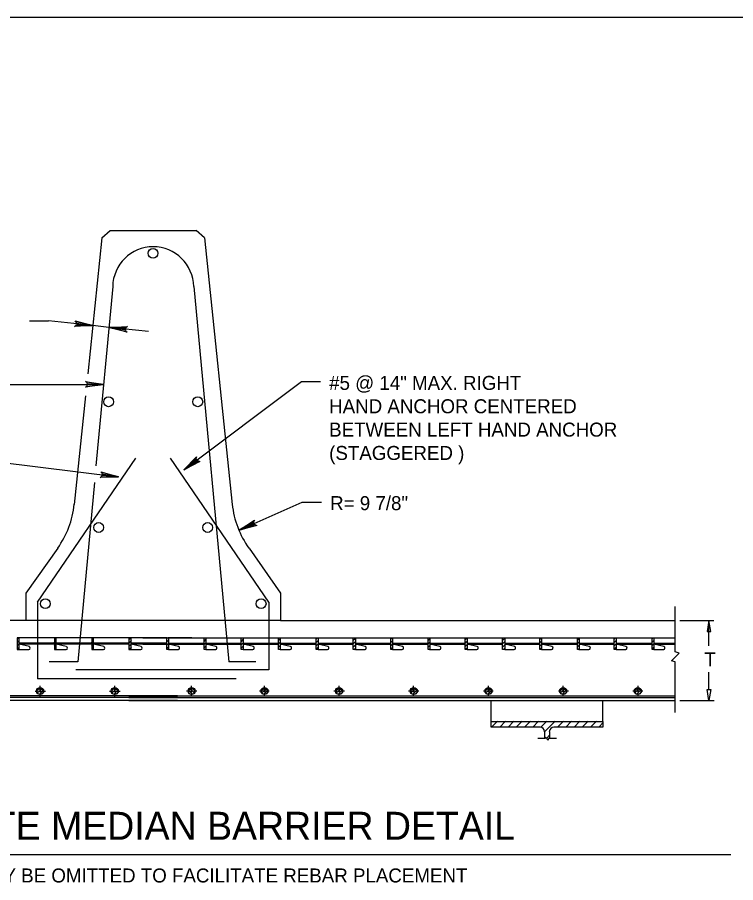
# Model space of a CAD drawing. Extents: x -24512 to -22484, y 4569 to 6351.
# Drawn here: x -23631.6 to -23477.6, y 4962.7 to 5148 of the extents above; entities that cross this region are included whole.
import ezdxf

# ---------------------------------------------------------------- set-up
doc = ezdxf.new("R2010")
doc.units = 0
for name, color, linetype in [('10', 7, 'Continuous'), ('11', 7, 'Continuous'), ('2', 7, 'Continuous'), ('4', 7, 'Continuous'), ('5', 7, 'Continuous'), ('8', 7, 'Continuous'), ('PLT-BNDY', 7, 'Continuous')]:
    doc.layers.add(name, color=color, linetype=linetype)

# ---------------------------------------------------------------- blocks, each defined once
blk = doc.blocks.new('JUQ000')
at = {"layer": '4'}
for p, q in [((71.0975, 21.771125), (71.421875, 22.095625)), ((71.237875, 21.6265), (71.566625, 21.95525))]:
    blk.add_line(p, q, dxfattribs=at)
blk = doc.blocks.new('JUQ001')
at = {"layer": '4'}
for p, q in [((66.419125, 24.506), (66.4355, 24.522375)), ((66.419125, 24.220875), (66.570375, 24.372125)), ((66.419125, 23.93575), (66.570375, 24.087)), ((66.419125, 23.650625), (66.570375, 23.801875)), ((66.567875, 23.514375), (66.570375, 23.51675))]:
    blk.add_line(p, q, dxfattribs=at)
blk = doc.blocks.new('JUQ004')
at = {"layer": '4'}
for p, q in [((69.644875, 24.310375), (69.796125, 24.4615)), ((69.644875, 24.02525), (69.796125, 24.176375)), ((69.644875, 23.740125), (69.796125, 23.89125)), ((69.70425, 23.514375), (69.796125, 23.60625))]:
    blk.add_line(p, q, dxfattribs=at)
blk = doc.blocks.new('JUQ002')
at = {"layer": '4'}
for p, q in [((72.87075, 24.39975), (72.993375, 24.522375)), ((72.87075, 24.114625), (73.021875, 24.265875)), ((72.87075, 23.8295), (73.021875, 23.98075)), ((72.87075, 23.544375), (73.021875, 23.695625))]:
    blk.add_line(p, q, dxfattribs=at)
blk = doc.blocks.new('JUQ003')
at = {"layer": '4'}
for p, q in [((89.35625, 63.69525), (89.860375, 64.19925)), ((90.069125, 63.69525), (90.573125, 64.19925)), ((90.781875, 63.69525), (91.285875, 64.19925)), ((91.49475, 63.69525), (91.99875, 64.19925)), ((92.2075, 63.69525), (92.7115, 64.19925)), ((92.920375, 63.69525), (93.424375, 64.19925)), ((93.628875, 63.691), (94.137125, 64.19925)), ((93.972625, 63.321875), (94.85, 64.19925)), ((95.05875, 63.69525), (95.56275, 64.19925)), ((95.7715, 63.69525), (96.275625, 64.19925)), ((96.484375, 63.69525), (96.988375, 64.19925)), ((97.197125, 63.69525), (97.70125, 64.19925)), ((97.91, 63.69525), (98.414, 64.19925)), ((98.62275, 63.69525), (99.014, 64.0865)), ((94.121125, 62.757625), (94.377, 63.013375))]:
    blk.add_line(p, q, dxfattribs=at)
blk = doc.blocks.new('_X')
at = {"layer": '4'}
for p, q in [((63.193375, 24.416625), (63.299125, 24.522375)), ((63.193375, 24.1315), (63.3445, 24.282625)), ((63.193375, 23.846375), (63.3445, 23.9975)), ((63.193375, 23.56125), (63.3445, 23.712375))]:
    blk.add_line(p, q, dxfattribs=at)

msp = doc.modelspace()

# ---------------------------------------------------------------- linework, layer by layer
at = {"layer": '10'}
for p, q in [((-23629, 5083.01), (-23624.87, 5083.01)), ((-23615.4, 5082.01), (-23624.87, 5083.01)), ((-23611.98, 5081.65), (-23615.4, 5082.01)), ((-23603.44, 5080.75), (-23611.85, 5081.64)), ((-23641.51, 5069.44), (-23613.09, 5069.44)), ((-23595.91, 5051.12), (-23570.71, 5070.08)), ((-23570.71, 5070.08), (-23566.58, 5070.08)), ((-23651.79, 5054.82), (-23609.9, 5049.63)), ((-23584.04, 5038.19), (-23570.5, 5044.22)), ((-23570.5, 5044.22), (-23566.37, 5044.22)), ((-23489.58, 5018.88), (-23482.32, 5018.88)), ((-23483.36, 5013.44), (-23483.36, 5018.88)), ((-23483.36, 5004.13), (-23483.36, 5007.82)), ((-23627.77, 5003.75), (-23627.27, 5003.75)), ((-23627.02, 5003.75), (-23626.4, 5003.75)), ((-23626.65, 5004.38), (-23626.65, 5004.88)), ((-23626.65, 5003.5), (-23626.65, 5004)), ((-23626.15, 5003.75), (-23625.53, 5003.75)), ((-23611.81, 5003.75), (-23611.19, 5003.75)), ((-23610.94, 5003.75), (-23610.44, 5003.75)), ((-23610.69, 5004.38), (-23610.69, 5004.88)), ((-23610.69, 5003.5), (-23610.69, 5004)), ((-23610.19, 5003.75), (-23609.57, 5003.75)), ((-23594.73, 5003.75), (-23595.35, 5003.75)), ((-23593.98, 5003.75), (-23594.48, 5003.75)), ((-23594.23, 5004.38), (-23594.23, 5004.88)), ((-23594.23, 5003.5), (-23594.23, 5004)), ((-23593.11, 5003.75), (-23593.73, 5003.75)), ((-23579.19, 5003.75), (-23579.69, 5003.75)), ((-23578.32, 5003.75), (-23578.94, 5003.75)), ((-23578.57, 5004.38), (-23578.57, 5004.88)), ((-23578.57, 5003.5), (-23578.57, 5004)), ((-23577.57, 5003.75), (-23578.07, 5003.75)), ((-23563.11, 5003.75), (-23563.73, 5003.75)), ((-23562.36, 5003.75), (-23562.86, 5003.75)), ((-23562.61, 5004.38), (-23562.61, 5004.88)), ((-23562.61, 5003.5), (-23562.61, 5004)), ((-23561.49, 5003.75), (-23561.99, 5003.75)), ((-23547.15, 5003.75), (-23547.77, 5003.75)), ((-23546.4, 5003.75), (-23546.9, 5003.75)), ((-23546.65, 5004.38), (-23546.65, 5004.88)), ((-23546.65, 5003.5), (-23546.65, 5004)), ((-23545.53, 5003.75), (-23546.03, 5003.75)), ((-23531.19, 5003.75), (-23531.69, 5003.75)), ((-23530.32, 5003.75), (-23530.82, 5003.75)), ((-23530.57, 5004.38), (-23530.57, 5004.88)), ((-23530.57, 5003.5), (-23530.57, 5004)), ((-23529.57, 5003.75), (-23529.94, 5003.75)), ((-23515.23, 5003.75), (-23515.6, 5003.75)), ((-23514.36, 5003.75), (-23514.86, 5003.75)), ((-23514.61, 5004.38), (-23514.61, 5004.88)), ((-23514.61, 5003.5), (-23514.61, 5004)), ((-23513.48, 5003.75), (-23513.98, 5003.75)), ((-23499.14, 5003.75), (-23499.64, 5003.75)), ((-23498.4, 5003.75), (-23498.9, 5003.75)), ((-23498.52, 5004.38), (-23498.52, 5004.88)), ((-23498.52, 5003.5), (-23498.52, 5004)), ((-23497.52, 5003.75), (-23498.02, 5003.75)), ((-23626.65, 5002.63), (-23626.65, 5003.13)), ((-23610.69, 5002.63), (-23610.69, 5003.13)), ((-23594.23, 5002.63), (-23594.23, 5003.13)), ((-23578.57, 5002.63), (-23578.57, 5003.13)), ((-23562.61, 5002.63), (-23562.61, 5003.13)), ((-23546.65, 5002.63), (-23546.65, 5003.13)), ((-23530.57, 5002.63), (-23530.57, 5003.13)), ((-23514.61, 5002.63), (-23514.61, 5003.13)), ((-23498.52, 5002.63), (-23498.52, 5003.13)), ((-23489.58, 5001.76), (-23482.21, 5001.76))]:
    msp.add_line(p, q, dxfattribs=at)
for points in [[(-23619.02, 5082.86), (-23618.91, 5082.58), (-23615.4, 5082.01), (-23619.02, 5082.86), (-23619.19, 5083.04), (-23615.4, 5082.01), (-23618.95, 5082.21), (-23619.11, 5081.96), (-23615.4, 5082.01), (-23619.32, 5081.81), (-23619.11, 5081.96)], [(-23608.23, 5080.79), (-23608.34, 5081.07), (-23611.85, 5081.64), (-23608.23, 5080.79), (-23608.06, 5080.61), (-23611.85, 5081.64), (-23608.3, 5081.44), (-23608.15, 5081.69), (-23611.85, 5081.64), (-23607.93, 5081.85), (-23608.15, 5081.69)], [(-23616.78, 5069.91), (-23616.64, 5069.64), (-23613.09, 5069.44), (-23616.78, 5069.91), (-23616.97, 5070.07), (-23613.09, 5069.44), (-23616.64, 5069.27), (-23616.77, 5069), (-23613.09, 5069.44), (-23616.97, 5068.83), (-23616.77, 5069)], [(-23592.68, 5052.97), (-23592.95, 5053.1), (-23595.91, 5051.12), (-23592.68, 5052.97), (-23592.44, 5052.95), (-23595.91, 5051.12), (-23593.18, 5053.39), (-23593.24, 5053.68), (-23595.91, 5051.12), (-23593.18, 5053.94), (-23593.24, 5053.68)], [(-23613.51, 5050.55), (-23613.4, 5050.27), (-23609.9, 5049.63), (-23613.51, 5050.55), (-23613.67, 5050.73), (-23609.9, 5049.63), (-23613.45, 5049.9), (-23613.61, 5049.65), (-23609.9, 5049.63), (-23613.83, 5049.5), (-23613.61, 5049.65)], [(-23580.48, 5039.27), (-23580.72, 5039.45), (-23584.04, 5038.19), (-23580.48, 5039.27), (-23580.24, 5039.2), (-23584.04, 5038.19), (-23580.87, 5039.79), (-23580.86, 5040.09), (-23584.04, 5038.19), (-23580.75, 5040.33), (-23580.86, 5040.09)]]:
    msp.add_lwpolyline(points, dxfattribs=at)
for points in [[(-23483.73, 5016.51), (-23482.98, 5016.51), (-23483.36, 5018.88)], [(-23483.73, 5004.13), (-23482.98, 5004.13), (-23483.36, 5001.76)]]:
    msp.add_lwpolyline(points, close=True, dxfattribs=at)
for centre in [(-23602.48, 5097.5), (-23612.02, 5065.71), (-23592.9, 5065.71), (-23614.14, 5038.79), (-23590.78, 5038.79), (-23625.59, 5022.47), (-23579.33, 5022.47)]:
    msp.add_circle(centre, 1.05, dxfattribs=at)
msp.add_arc((-23602.46, 5090.23), 8.68, 1.0244, 178.9756, dxfattribs=at)
at = {"layer": '11'}
msp.add_line((-23478.7, 4968.7), (-23714.4, 4968.7), dxfattribs=at)
at = {"layer": '2'}
msp.add_line((-24137.79, 5148.04), (-23353.75, 5148.04), dxfattribs=at)
at = {"layer": '4'}
for p, q in [((-23607.65, 5014.75), (-23607.25, 5015.15)), ((-23599.54, 5015), (-23599.39, 5015.15)), ((-23607.65, 5014.04), (-23607.13, 5014.56)), ((-23607.65, 5013.34), (-23607.13, 5013.85)), ((-23607.51, 5012.77), (-23607.13, 5013.14)), ((-23599.54, 5014.29), (-23599.28, 5014.56)), ((-23599.54, 5013.59), (-23599.28, 5013.85)), ((-23599.54, 5012.88), (-23599.28, 5013.14))]:
    msp.add_line(p, q, dxfattribs=at)
at = {"layer": '5'}
for p, q in [((-23575.15, 5018.88), (-23707.59, 5018.88)), ((-23575.15, 5018.88), (-23490.62, 5018.88)), ((-23623.61, 5015.17), (-23631.21, 5015.17)), ((-23615.63, 5015.17), (-23623.23, 5015.17)), ((-23607.65, 5015.17), (-23615.25, 5015.17)), ((-23599.54, 5015.17), (-23607.15, 5015.17)), ((-23604.65, 5015.17), (-23599.54, 5015.17)), ((-23594.18, 5015.17), (-23599.29, 5015.17)), ((-23599.17, 5015.17), (-23591.56, 5015.17)), ((-23591.19, 5015.17), (-23583.58, 5015.17)), ((-23583.21, 5015.17), (-23575.6, 5015.17)), ((-23575.23, 5015.17), (-23567.5, 5015.17)), ((-23567.12, 5015.17), (-23559.64, 5015.17)), ((-23559.14, 5015.17), (-23551.54, 5015.17)), ((-23551.16, 5015.17), (-23543.56, 5015.17)), ((-23543.18, 5015.17), (-23535.58, 5015.17)), ((-23535.2, 5015.17), (-23527.6, 5015.17)), ((-23527.1, 5015.17), (-23519.62, 5015.17)), ((-23519.24, 5015.17), (-23511.51, 5015.17)), ((-23511.14, 5015.17), (-23503.53, 5015.17)), ((-23503.16, 5015.17), (-23490.76, 5015.17)), ((-23623.61, 5014.05), (-23631.21, 5014.05)), ((-23623.61, 5013.8), (-23631.21, 5013.8)), ((-23628.97, 5013.3), (-23631.21, 5013.8)), ((-23615.63, 5014.05), (-23623.23, 5014.05)), ((-23615.63, 5013.8), (-23623.23, 5013.8)), ((-23621.11, 5013.3), (-23623.23, 5013.8)), ((-23607.65, 5014.05), (-23615.25, 5014.05)), ((-23607.65, 5013.8), (-23615.25, 5013.8)), ((-23613.01, 5013.3), (-23615.25, 5013.8)), ((-23599.54, 5014.05), (-23607.15, 5014.05)), ((-23599.54, 5013.8), (-23607.15, 5013.8)), ((-23605.03, 5013.3), (-23607.15, 5013.8)), ((-23604.65, 5014.05), (-23599.54, 5014.05)), ((-23604.65, 5013.8), (-23599.54, 5013.8)), ((-23599.17, 5014.05), (-23591.56, 5014.05)), ((-23599.17, 5013.8), (-23591.56, 5013.8)), ((-23597.05, 5013.3), (-23599.17, 5013.8)), ((-23591.19, 5014.05), (-23583.58, 5014.05)), ((-23591.19, 5013.8), (-23583.58, 5013.8)), ((-23589.07, 5013.3), (-23591.19, 5013.8)), ((-23583.21, 5014.05), (-23575.6, 5014.05)), ((-23583.21, 5013.8), (-23575.6, 5013.8)), ((-23580.96, 5013.3), (-23583.21, 5013.8)), ((-23575.23, 5014.05), (-23567.5, 5014.05)), ((-23575.23, 5013.8), (-23567.5, 5013.8)), ((-23573.11, 5013.3), (-23575.23, 5013.8)), ((-23567.12, 5014.05), (-23559.64, 5014.05)), ((-23567.12, 5013.8), (-23559.64, 5013.8)), ((-23565, 5013.3), (-23567.12, 5013.8)), ((-23559.14, 5014.05), (-23551.54, 5014.05)), ((-23559.14, 5013.8), (-23551.54, 5013.8)), ((-23557.02, 5013.3), (-23559.14, 5013.8)), ((-23551.16, 5014.05), (-23543.56, 5014.05)), ((-23551.16, 5013.8), (-23543.56, 5013.8)), ((-23549.04, 5013.3), (-23551.16, 5013.8)), ((-23543.18, 5014.05), (-23535.58, 5014.05)), ((-23543.18, 5013.8), (-23535.58, 5013.8)), ((-23541.06, 5013.3), (-23543.18, 5013.8)), ((-23535.2, 5014.05), (-23527.6, 5014.05)), ((-23535.2, 5013.8), (-23527.6, 5013.8)), ((-23533.08, 5013.3), (-23535.2, 5013.8)), ((-23527.1, 5014.05), (-23519.62, 5014.05)), ((-23527.1, 5013.8), (-23519.62, 5013.8)), ((-23524.98, 5013.3), (-23527.1, 5013.8)), ((-23519.24, 5014.05), (-23511.51, 5014.05)), ((-23519.24, 5013.8), (-23511.51, 5013.8)), ((-23517, 5013.3), (-23519.24, 5013.8)), ((-23511.14, 5014.05), (-23503.66, 5014.05)), ((-23511.14, 5013.8), (-23503.66, 5013.8)), ((-23509.02, 5013.3), (-23511.14, 5013.8)), ((-23501.16, 5013.3), (-23503.28, 5013.8)), ((-23503.16, 5014.05), (-23495.55, 5014.05)), ((-23503.16, 5013.8), (-23495.55, 5013.8)), ((-23495.18, 5014.05), (-23490.76, 5014.05)), ((-23493.06, 5013.3), (-23495.18, 5013.8)), ((-23494.88, 5013.8), (-23490.76, 5013.8)), ((-23631.21, 5012.68), (-23629.09, 5012.68)), ((-23623.23, 5012.68), (-23621.11, 5012.68)), ((-23615.25, 5012.68), (-23613.13, 5012.68)), ((-23607.15, 5012.68), (-23605.15, 5012.68)), ((-23599.17, 5012.68), (-23597.05, 5012.68)), ((-23591.19, 5012.68), (-23589.07, 5012.68)), ((-23583.21, 5012.68), (-23581.09, 5012.68)), ((-23575.23, 5012.68), (-23573.11, 5012.68)), ((-23567.12, 5012.68), (-23565.13, 5012.68)), ((-23559.14, 5012.68), (-23557.02, 5012.68)), ((-23551.16, 5012.68), (-23549.17, 5012.68)), ((-23543.18, 5012.68), (-23541.06, 5012.68)), ((-23535.2, 5012.68), (-23533.08, 5012.68)), ((-23527.1, 5012.68), (-23525.1, 5012.68)), ((-23519.24, 5012.68), (-23517.12, 5012.68)), ((-23511.14, 5012.68), (-23509.14, 5012.68)), ((-23503.28, 5012.68), (-23501.16, 5012.68)), ((-23495.18, 5012.68), (-23493.06, 5012.68)), ((-23618.64, 5010.02), (-23624.74, 5010.02)), ((-23580.44, 5010.02), (-23586.28, 5010.02)), ((-23577.7, 5008.29), (-23619.01, 5008.29)), ((-23584.68, 5006.39), (-23627.22, 5006.39)), ((-23597.22, 5002.76), (-23707.59, 5002.76)), ((-23597.22, 5002.38), (-23707.59, 5002.38)), ((-23597.22, 5001.76), (-23707.59, 5001.76)), ((-23607.7, 5002.76), (-23490.62, 5002.76)), ((-23607.7, 5002.38), (-23490.62, 5002.38)), ((-23607.7, 5001.76), (-23490.62, 5001.76)), ((-23530.02, 4997.27), (-23530.02, 5001.76)), ((-23506.08, 4997.27), (-23506.08, 5001.76)), ((-23530.02, 4996.02), (-23530.02, 4997.27)), ((-23530.02, 4997.27), (-23506.08, 4997.27)), ((-23506.08, 4997.27), (-23506.08, 4996.02)), ((-23519.54, 4996.02), (-23530.02, 4996.02)), ((-23518.55, 4993.65), (-23518.55, 4995.03)), ((-23517.55, 4995.03), (-23517.55, 4993.65)), ((-23506.08, 4996.02), (-23516.55, 4996.02)), ((-23520.04, 4993.65), (-23518.55, 4993.65)), ((-23517.55, 4993.65), (-23516.05, 4993.65))]:
    msp.add_line(p, q, dxfattribs=at)
for points in [[(-23490.62, 4999.19), (-23490.62, 5010.02), (-23491.37, 5010.27), (-23489.75, 5011.89), (-23490.62, 5012.14), (-23490.62, 5021.87)], [(-23518.55, 4993.65), (-23518.42, 4993.65), (-23518.42, 4993.9), (-23517.8, 4993.28), (-23517.67, 4993.65), (-23517.55, 4993.65)]]:
    msp.add_lwpolyline(points, dxfattribs=at)
for points in [[(-23631.59, 5015.17), (-23631.59, 5012.68), (-23631.21, 5012.68), (-23631.21, 5015.17)], [(-23623.61, 5015.17), (-23623.61, 5012.68), (-23623.23, 5012.68), (-23623.23, 5015.17)], [(-23615.63, 5015.17), (-23615.63, 5012.68), (-23615.25, 5012.68), (-23615.25, 5015.17)], [(-23607.65, 5015.17), (-23607.65, 5012.68), (-23607.15, 5012.68), (-23607.15, 5015.17)], [(-23599.17, 5015.17), (-23599.17, 5012.68), (-23599.54, 5012.68), (-23599.54, 5015.17)], [(-23591.19, 5015.17), (-23591.19, 5012.68), (-23591.56, 5012.68), (-23591.56, 5015.17)], [(-23583.21, 5015.17), (-23583.21, 5012.68), (-23583.58, 5012.68), (-23583.58, 5015.17)], [(-23575.23, 5015.17), (-23575.23, 5012.68), (-23575.6, 5012.68), (-23575.6, 5015.17)], [(-23567.12, 5015.17), (-23567.12, 5012.68), (-23567.5, 5012.68), (-23567.5, 5015.17)], [(-23559.14, 5015.17), (-23559.14, 5012.68), (-23559.64, 5012.68), (-23559.64, 5015.17)], [(-23551.16, 5015.17), (-23551.16, 5012.68), (-23551.54, 5012.68), (-23551.54, 5015.17)], [(-23543.18, 5015.17), (-23543.18, 5012.68), (-23543.56, 5012.68), (-23543.56, 5015.17)], [(-23535.2, 5015.17), (-23535.2, 5012.68), (-23535.58, 5012.68), (-23535.58, 5015.17)], [(-23527.1, 5015.17), (-23527.1, 5012.68), (-23527.6, 5012.68), (-23527.6, 5015.17)], [(-23519.24, 5015.17), (-23519.24, 5012.68), (-23519.62, 5012.68), (-23519.62, 5015.17)], [(-23511.14, 5015.17), (-23511.14, 5012.68), (-23511.51, 5012.68), (-23511.51, 5015.17)], [(-23503.28, 5015.17), (-23503.28, 5012.68), (-23503.66, 5012.68), (-23503.66, 5015.17)], [(-23495.18, 5015.17), (-23495.18, 5012.68), (-23495.55, 5012.68), (-23495.55, 5015.17)]]:
    msp.add_lwpolyline(points, close=True, dxfattribs=at)
for centre, radius in [((-23626.69, 5003.77), 0.75), ((-23626.69, 5003.64), 0.625), ((-23610.69, 5003.77), 0.75), ((-23610.69, 5003.64), 0.625), ((-23594.23, 5003.77), 0.75), ((-23594.23, 5003.64), 0.625), ((-23578.61, 5003.77), 0.75), ((-23578.61, 5003.64), 0.625), ((-23562.61, 5003.77), 0.75), ((-23562.61, 5003.64), 0.625), ((-23546.61, 5003.77), 0.75), ((-23546.61, 5003.64), 0.625), ((-23530.6, 5003.77), 0.75), ((-23530.6, 5003.64), 0.625), ((-23514.6, 5003.77), 0.75), ((-23514.6, 5003.64), 0.625), ((-23498.6, 5003.77), 0.75), ((-23498.6, 5003.64), 0.625)]:
    msp.add_circle(centre, radius, dxfattribs=at)
for centre, radius, start, end in [((-23629.12, 5012.99), 0.305, 271.249, 76.5605), ((-23621.12, 5012.99), 0.305, 271.249, 76.5605), ((-23613.12, 5012.99), 0.305, 271.249, 76.5605), ((-23605.12, 5012.99), 0.305, 271.249, 76.5605), ((-23597.1, 5012.99), 0.305, 271.249, 76.5605), ((-23589.1, 5012.99), 0.305, 271.249, 76.5605), ((-23581.09, 5012.99), 0.305, 271.249, 76.5605), ((-23573.09, 5012.99), 0.305, 271.249, 76.5605), ((-23565.09, 5012.99), 0.305, 271.249, 76.5605), ((-23557.09, 5012.99), 0.305, 271.249, 76.5605), ((-23549.09, 5012.99), 0.305, 271.249, 76.5605), ((-23541.09, 5012.99), 0.305, 271.249, 76.5605), ((-23533.09, 5012.99), 0.305, 271.249, 76.5605), ((-23525.09, 5012.99), 0.305, 271.249, 76.5605), ((-23517.08, 5012.99), 0.305, 271.249, 76.5605), ((-23509.08, 5012.99), 0.305, 271.249, 76.5605), ((-23501.21, 5012.99), 0.305, 271.249, 76.5605), ((-23493.1, 5012.99), 0.305, 271.249, 76.5605), ((-23519.57, 4995.06), 1, 0, 90), ((-23516.57, 4995.06), 1, 90, 180)]:
    msp.add_arc(centre, radius, start, end, dxfattribs=at)
at = {"layer": '8'}
for p, q in [((-23627.22, 5022.81), (-23606.16, 5053.63)), ((-23577.7, 5022.81), (-23598.76, 5053.63))]:
    msp.add_line(p, q, dxfattribs=at)
at = {"layer": 'PLT-BNDY'}
for p, q in [((-23613.43, 5100.8), (-23611.69, 5102.42)), ((-23611.69, 5102.42), (-23593.23, 5102.42)), ((-23591.49, 5100.8), (-23593.23, 5102.42)), ((-23613.43, 5100.8), (-23616.49, 5071.66)), ((-23591.49, 5100.8), (-23585.5, 5043.7)), ((-23611.14, 5090.38), (-23614.72, 5052)), ((-23593.78, 5090.38), (-23586.28, 5010.02)), ((-23616.98, 5067), (-23619.42, 5043.7)), ((-23615.05, 5048.41), (-23618.64, 5010.02)), ((-23622.91, 5034.34), (-23629.77, 5024.72)), ((-23581.89, 5034.34), (-23575.15, 5024.71)), ((-23629.77, 5024.72), (-23629.77, 5018.88)), ((-23575.15, 5024.71), (-23575.15, 5018.88)), ((-23627.22, 5022.81), (-23627.22, 5006.39)), ((-23577.7, 5022.81), (-23577.7, 5008.29))]:
    msp.add_line(p, q, dxfattribs=at)
for centre, start, end in [((-23638.95, 5045.81), 324.4623, 354.0094), ((-23565.93, 5045.81), 185.9906, 215.5377)]:
    msp.add_arc(centre, 19.69, start, end, dxfattribs=at)

# ---------------------------------------------------------------- block references
at = {"layer": '4', "xscale": 2.4803976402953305, "yscale": 2.4803976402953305}
for name, p in [('_X', (-23788.32, 4954.33)), ('_X', (-23780.34, 4954.33)), ('_X', (-23772.36, 4954.33)), ('JUQ001', (-23756.27, 4954.33)), ('JUQ001', (-23748.29, 4954.33)), ('JUQ004', (-23748.29, 4954.33)), ('JUQ002', (-23748.29, 4954.33)), ('JUQ004', (-23732.33, 4954.33)), ('JUQ002', (-23732.33, 4954.33)), ('JUQ004', (-23716.25, 4954.33)), ('JUQ002', (-23716.25, 4954.33)), ('JUQ004', (-23700.29, 4954.33)), ('JUQ002', (-23700.29, 4954.33)), ('JUQ004', (-23684.33, 4954.33)), ('JUQ002', (-23684.45, 4954.33)), ('JUQ002', (-23676.35, 4954.33)), ('JUQ000', (-23803.58, 4949.39)), ('JUQ000', (-23787.62, 4949.39)), ('JUQ000', (-23755.5, 4949.39)), ('JUQ000', (-23739.54, 4949.39)), ('JUQ000', (-23723.58, 4949.39)), ('JUQ000', (-23707.5, 4949.39)), ('JUQ000', (-23691.54, 4949.39)), ('JUQ000', (-23675.58, 4949.39)), ('JUQ003', (-23751.59, 4838.04))]:
    msp.add_blockref(name, p, dxfattribs=at)
at = {"layer": '4', "xscale": 2.4803976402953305, "yscale": -2.4803976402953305, "rotation": 180}
msp.add_blockref('JUQ000', (-23417.3, 4949.39), dxfattribs=at)

# ---------------------------------------------------------------- texts
at = {"layer": '10'}
for s, p in [('#5 @ 14" MAX. RIGHT', (-23564.75, 5068.25)), ('HAND ANCHOR CENTERED', (-23564.75, 5063.25)), ('BETWEEN LEFT HAND ANCHOR', (-23564.75, 5058.25)), ('(STAGGERED )', (-23564.75, 5053.25)), ('R= 9 7/8"', (-23564.54, 5042.5)), ('T', (-23484.34, 5009.05)), ('SOME GRID CROSS BARS MAY BE OMITTED TO FACILITATE REBAR PLACEMENT', (-23692.05, 4962.77))]:
    msp.add_text(s, height=3, dxfattribs=at).set_placement(p)
at = {"layer": '11'}
msp.add_text('MODIFIED CONCRETE MEDIAN BARRIER DETAIL', height=6.0008, dxfattribs=at).set_placement((-23713.06, 4971.91))

doc.saveas('drawing.dxf')
